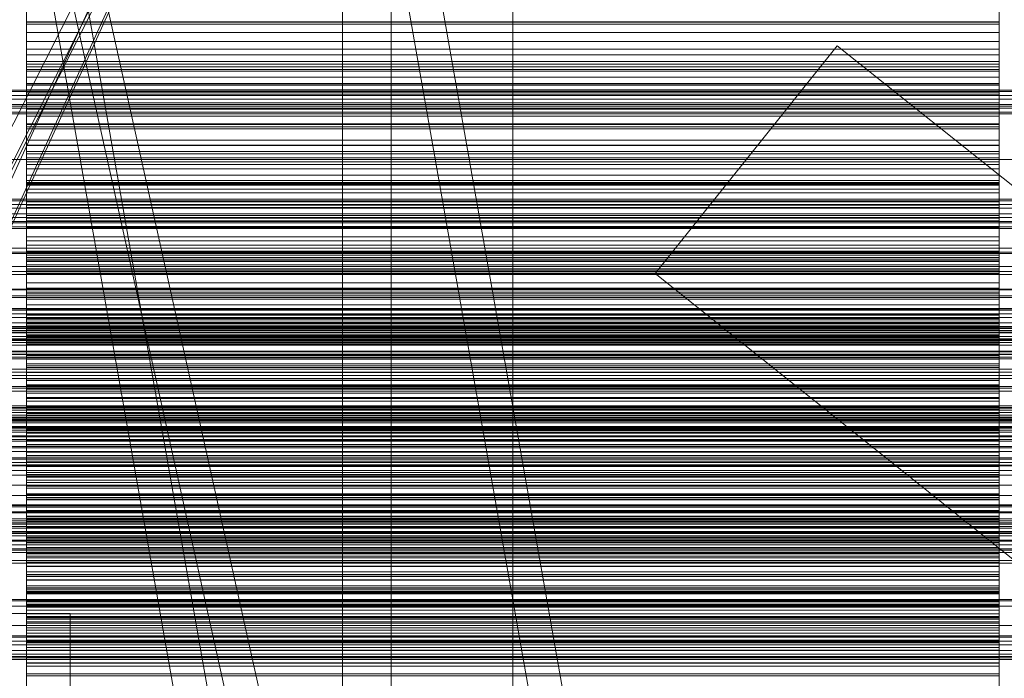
# Model space of a CAD drawing. Header units: millimetres. Extents: x -4738 to 65662, y -68080 to 6847.
# Tile 302 of 656: x 549 to 751, y -34610 to -34474. Entities that reach past the tile are written whole.
import ezdxf

# ---------------------------------------------------------------- set-up
doc = ezdxf.new("R2010")
doc.units = ezdxf.units.MM
for name, color, linetype, lineweight in [('COTAS_O', 1, 'Continuous', 0), ('COTAS_P', 1, 'Continuous', 0), ('frontal_briquetadora', 7, 'Continuous', 0), ('frontal_C02', 7, 'Continuous', 0), ('frontal_C03', 7, 'Continuous', 0), ('frontal_mezcladora', 7, 'Continuous', 0), ('frontal_secador', 7, 'Continuous', 0), ('frontal_tolva', 7, 'Continuous', 0), ('frontal_tolva-C01', 7, 'Continuous', 0)]:
    doc.layers.add(name, color=color, linetype=linetype, lineweight=lineweight)
doc.dimstyles.new('R19_100', dxfattribs={"dimtxt": 250, "dimasz": 150, "dimexe": 150, "dimexo": 80, "dimgap": 100, "dimtad": 1, "dimtih": 1, "dimtoh": 1, "dimdsep": 46, "dimcen": 0.09, "dimadec": 0, "dimazin": 0, "dimtfac": 1, "dimtdec": 4, "dimtofl": 0, "dimtmove": 0, "dimatfit": 3, "dimfxl": 1, "dimtolj": 1, "dimtzin": 0, "dimarcsym": 0})

# ---------------------------------------------------------------- blocks, each defined once
blk = doc.blocks.new('DIM_R31_49')
at = {"layer": 'COTAS_P'}
for p, q in [((-150, -32300), (550, -32300)), ((550, -32300), (505, -32450)), ((550, -34900), (550, -32300)), ((550, -32300), (595, -32450)), ((550, -34900), (505, -34750)), ((550, -34900), (595, -34750)), ((-150, -34900), (550, -34900))]:
    blk.add_line(p, q, dxfattribs=at)
blk.add_text('2600 P', height=250, rotation=90, dxfattribs=at).set_placement((450, -33600))
blk = doc.blocks.new('DIM_R31_52')
at = {"layer": 'COTAS_O'}
for p, q in [((-650, -34200), (-500, -34155)), ((650, -34200), (500, -34155)), ((-650, -34900), (-650, -34200)), ((-650, -34200), (650, -34200)), ((-650, -34200), (-500, -34245)), ((650, -34200), (500, -34245)), ((650, -34900), (650, -34200))]:
    blk.add_line(p, q, dxfattribs=at)
blk.add_text('1300 O', height=250, dxfattribs=at).set_placement((0, -34100))

msp = doc.modelspace()

# ---------------------------------------------------------------- linework, layer by layer
at = {"layer": 'frontal_briquetadora'}
for p, q in [((550, -34475.151), (550, -34460.96)), ((750, -34475.151), (750, -34460.96)), ((550, -34474.612), (550, -34466.598)), ((750, -34474.612), (750, -34466.598)), ((550, -34468.368), (550, -34476.816)), ((750, -34468.368), (750, -34476.816)), ((550, -34470.352), (550, -34481.428)), ((550, -34470.774), (550, -34484.819)), ((550, -34470.903), (550, -34474.725)), ((750, -34470.352), (750, -34481.428)), ((750, -34470.774), (750, -34484.819)), ((750, -34470.903), (750, -34474.725)), ((550, -34483.346), (550, -34472.72)), ((750, -34483.346), (750, -34472.72)), ((550, -34473.128), (550, -34487.34)), ((550, -34484.762), (550, -34474.612)), ((550, -34474.612), (750, -34474.612)), ((750, -34474.725), (550, -34474.725)), ((550, -34474.725), (550, -34478.701)), ((750, -34473.128), (750, -34487.34)), ((750, -34484.762), (750, -34474.612)), ((750, -34474.725), (750, -34478.701)), ((550, -34489.222), (550, -34475.151)), ((550, -34475.151), (750, -34475.151)), ((750, -34476.816), (550, -34476.816)), ((550, -34476.816), (550, -34480.245)), ((750, -34489.222), (750, -34475.151)), ((750, -34476.816), (750, -34480.245)), ((750, -34478.701), (550, -34478.701)), ((550, -34478.701), (550, -34482.823)), ((750, -34478.701), (750, -34482.823)), ((750, -34480.245), (550, -34480.245)), ((550, -34480.245), (550, -34483.879)), ((750, -34480.245), (750, -34483.879)), ((550, -34481.428), (550, -34494.029)), ((550, -34481.428), (750, -34481.428)), ((750, -34482.823), (550, -34482.823)), ((550, -34482.823), (550, -34491.281)), ((750, -34481.428), (750, -34494.029)), ((750, -34482.823), (750, -34491.281)), ((550, -34495.609), (550, -34483.346)), ((550, -34483.346), (750, -34483.346)), ((750, -34483.879), (550, -34483.879)), ((550, -34483.879), (550, -34487.691)), ((550, -34486.034), (550, -34484.435)), ((750, -34484.435), (550, -34484.435)), ((550, -34484.435), (550, -34492.624)), ((550, -34496.657), (550, -34484.762)), ((550, -34484.762), (750, -34484.762)), ((550, -34484.819), (550, -34499.018)), ((550, -34484.819), (750, -34484.819)), ((750, -34495.609), (750, -34483.346)), ((750, -34483.879), (750, -34487.691)), ((750, -34486.034), (750, -34484.435)), ((750, -34484.435), (750, -34492.624)), ((750, -34496.657), (750, -34484.762)), ((750, -34484.819), (750, -34499.018)), ((550, -34487.426), (550, -34486.034)), ((750, -34486.034), (550, -34486.034)), ((750, -34487.426), (750, -34486.034)), ((550, -34487.34), (550, -34501.297)), ((550, -34487.34), (750, -34487.34)), ((550, -34488.634), (550, -34487.426)), ((750, -34487.426), (550, -34487.426)), ((750, -34487.691), (550, -34487.691)), ((550, -34487.691), (550, -34491.666)), ((550, -34489.674), (550, -34488.634)), ((750, -34488.634), (550, -34488.634)), ((550, -34502.634), (550, -34489.222)), ((550, -34489.222), (750, -34489.222)), ((750, -34487.34), (750, -34501.297)), ((750, -34488.634), (750, -34487.426)), ((750, -34487.691), (750, -34491.666)), ((750, -34489.674), (750, -34488.634)), ((750, -34502.634), (750, -34489.222)), ((550, -34490.554), (550, -34489.674)), ((750, -34489.674), (550, -34489.674)), ((550, -34491.281), (550, -34490.554)), ((750, -34490.554), (550, -34490.554)), ((750, -34490.554), (750, -34489.674)), ((750, -34491.281), (750, -34490.554)), ((750, -34491.281), (550, -34491.281)), ((750, -34491.666), (550, -34491.666)), ((550, -34491.666), (550, -34495.791)), ((750, -34492.624), (550, -34492.624)), ((550, -34492.624), (550, -34496.216)), ((750, -34491.666), (750, -34495.791)), ((750, -34492.624), (750, -34496.216)), ((550, -34494.029), (550, -34507.67)), ((550, -34494.029), (750, -34494.029)), ((750, -34494.029), (750, -34507.67)), ((550, -34509.038), (550, -34495.609)), ((550, -34495.609), (750, -34495.609)), ((750, -34495.791), (550, -34495.791)), ((550, -34495.791), (550, -34500.057)), ((750, -34496.216), (550, -34496.216)), ((550, -34496.216), (550, -34500.005)), ((550, -34509.842), (550, -34496.657)), ((550, -34496.657), (750, -34496.657)), ((750, -34509.038), (750, -34495.609)), ((750, -34495.791), (750, -34500.057)), ((750, -34496.216), (750, -34500.005)), ((750, -34509.842), (750, -34496.657)), ((550, -34499.018), (550, -34512.827)), ((550, -34499.018), (750, -34499.018)), ((750, -34499.018), (750, -34512.827)), ((550, -34501.818), (550, -34499.998)), ((750, -34499.998), (550, -34499.998)), ((550, -34499.998), (550, -34507.909)), ((750, -34500.005), (550, -34500.005)), ((550, -34500.005), (550, -34503.967)), ((750, -34500.057), (550, -34500.057)), ((550, -34500.057), (550, -34508.256)), ((550, -34501.297), (550, -34514.462)), ((550, -34501.297), (750, -34501.297)), ((750, -34501.818), (750, -34499.998)), ((750, -34499.998), (750, -34507.909)), ((750, -34500.005), (750, -34503.967)), ((750, -34500.057), (750, -34508.256)), ((750, -34501.297), (750, -34514.462)), ((550, -34503.438), (550, -34501.818)), ((750, -34501.818), (550, -34501.818)), ((550, -34514.871), (550, -34502.634)), ((550, -34502.634), (750, -34502.634)), ((750, -34503.438), (750, -34501.818)), ((750, -34514.871), (750, -34502.634)), ((550, -34504.88), (550, -34503.438)), ((750, -34503.438), (550, -34503.438)), ((750, -34503.967), (550, -34503.967)), ((550, -34503.967), (550, -34508.086)), ((550, -34506.158), (550, -34504.88)), ((750, -34504.88), (550, -34504.88)), ((750, -34504.88), (750, -34503.438)), ((750, -34503.967), (750, -34508.086)), ((750, -34506.158), (750, -34504.88)), ((550, -34507.281), (550, -34506.158)), ((750, -34506.158), (550, -34506.158)), ((550, -34508.256), (550, -34507.281)), ((750, -34507.281), (550, -34507.281)), ((750, -34507.281), (750, -34506.158)), ((750, -34508.256), (750, -34507.281)), ((550, -34507.67), (550, -34521.827)), ((550, -34507.67), (750, -34507.67)), ((750, -34507.909), (550, -34507.909)), ((550, -34507.909), (550, -34511.654)), ((750, -34508.086), (550, -34508.086)), ((550, -34508.086), (550, -34512.349)), ((750, -34508.256), (550, -34508.256)), ((550, -34523.116), (550, -34509.038)), ((550, -34509.038), (750, -34509.038)), ((750, -34507.67), (750, -34521.827)), ((750, -34507.909), (750, -34511.654)), ((750, -34508.086), (750, -34512.349)), ((750, -34523.116), (750, -34509.038)), ((550, -34523.808), (550, -34509.842)), ((550, -34509.842), (750, -34509.842)), ((750, -34523.808), (750, -34509.842)), ((750, -34511.654), (550, -34511.654)), ((550, -34511.654), (550, -34515.589)), ((750, -34512.349), (550, -34512.349)), ((550, -34512.349), (550, -34516.748)), ((550, -34512.827), (550, -34525.713)), ((550, -34512.827), (750, -34512.827)), ((750, -34511.654), (750, -34515.589)), ((750, -34512.349), (750, -34516.748)), ((750, -34512.827), (750, -34525.713)), ((550, -34514.462), (550, -34526.329)), ((550, -34514.462), (750, -34514.462)), ((550, -34525.463), (550, -34514.871)), ((550, -34514.871), (750, -34514.871)), ((550, -34517.055), (550, -34515.018)), ((750, -34515.018), (550, -34515.018)), ((550, -34515.018), (550, -34522.632)), ((750, -34514.462), (750, -34526.329)), ((750, -34525.463), (750, -34514.871)), ((750, -34517.055), (750, -34515.018)), ((750, -34515.018), (750, -34522.632)), ((750, -34515.589), (550, -34515.589)), ((550, -34515.589), (550, -34519.691)), ((750, -34516.748), (550, -34516.748)), ((550, -34516.748), (550, -34524.669)), ((550, -34518.899), (550, -34517.055)), ((750, -34517.055), (550, -34517.055)), ((750, -34515.589), (750, -34519.691)), ((750, -34516.748), (750, -34524.669)), ((750, -34518.899), (750, -34517.055)), ((550, -34520.571), (550, -34518.899)), ((750, -34518.899), (550, -34518.899)), ((750, -34520.571), (750, -34518.899)), ((750, -34519.691), (550, -34519.691)), ((550, -34519.691), (550, -34523.944)), ((550, -34522.085), (550, -34520.571)), ((750, -34520.571), (550, -34520.571)), ((750, -34519.691), (750, -34523.944)), ((750, -34522.085), (750, -34520.571)), ((550, -34521.827), (550, -34535.957)), ((550, -34521.827), (750, -34521.827)), ((550, -34523.448), (550, -34522.085)), ((750, -34522.085), (550, -34522.085)), ((750, -34522.632), (550, -34522.632)), ((550, -34522.632), (550, -34526.521)), ((550, -34537.304), (550, -34523.116)), ((550, -34523.116), (750, -34523.116)), ((550, -34524.669), (550, -34523.448)), ((750, -34523.448), (550, -34523.448)), ((750, -34521.827), (750, -34535.957)), ((750, -34523.448), (750, -34522.085)), ((750, -34522.632), (750, -34526.521)), ((750, -34537.304), (750, -34523.116)), ((750, -34524.669), (750, -34523.448)), ((550, -34538.02), (550, -34523.808)), ((550, -34523.808), (750, -34523.808)), ((750, -34523.944), (550, -34523.944)), ((550, -34523.944), (550, -34528.335)), ((750, -34524.669), (550, -34524.669)), ((550, -34530.292), (550, -34525.463)), ((550, -34525.463), (750, -34525.463)), ((750, -34538.02), (750, -34523.808)), ((750, -34523.944), (750, -34528.335)), ((750, -34530.292), (750, -34525.463)), ((550, -34525.713), (550, -34537.182)), ((550, -34525.713), (750, -34525.713)), ((550, -34526.329), (550, -34536.443)), ((550, -34526.329), (750, -34526.329)), ((750, -34526.521), (550, -34526.521)), ((550, -34526.521), (550, -34530.594)), ((750, -34525.713), (750, -34537.182)), ((750, -34526.329), (750, -34536.443)), ((750, -34526.521), (750, -34530.594)), ((750, -34528.335), (550, -34528.335)), ((550, -34528.335), (550, -34532.857)), ((550, -34531.709), (550, -34529.46)), ((750, -34529.46), (550, -34529.46)), ((550, -34529.46), (550, -34536.758)), ((750, -34528.335), (750, -34532.857)), ((750, -34531.709), (750, -34529.46)), ((750, -34529.46), (750, -34536.758)), ((550, -34535.006), (550, -34530.292)), ((550, -34530.292), (750, -34530.292)), ((750, -34530.594), (550, -34530.594)), ((550, -34530.594), (550, -34534.826)), ((550, -34533.773), (550, -34531.709)), ((750, -34531.709), (550, -34531.709)), ((750, -34535.006), (750, -34530.292)), ((750, -34530.594), (750, -34534.826)), ((750, -34533.773), (750, -34531.709)), ((750, -34532.857), (550, -34532.857)), ((550, -34532.857), (550, -34540.48)), ((550, -34535.671), (550, -34533.773)), ((750, -34533.773), (550, -34533.773)), ((750, -34532.857), (750, -34540.48)), ((750, -34535.671), (750, -34533.773)), ((750, -34534.826), (550, -34534.826)), ((550, -34534.826), (550, -34539.202)), ((550, -34539.602), (550, -34535.006)), ((550, -34535.006), (750, -34535.006)), ((550, -34537.416), (550, -34535.671)), ((750, -34535.671), (550, -34535.671)), ((750, -34534.826), (750, -34539.202)), ((750, -34539.602), (750, -34535.006)), ((750, -34537.416), (750, -34535.671)), ((550, -34535.957), (550, -34549.515)), ((550, -34535.957), (750, -34535.957)), ((550, -34536.443), (550, -34541.003)), ((550, -34536.443), (750, -34536.443)), ((750, -34536.758), (550, -34536.758)), ((550, -34536.758), (550, -34540.783)), ((550, -34537.182), (550, -34546.794)), ((550, -34537.182), (750, -34537.182)), ((550, -34551.056), (550, -34537.304)), ((550, -34537.304), (750, -34537.304)), ((550, -34539.017), (550, -34537.416)), ((750, -34537.416), (550, -34537.416)), ((750, -34535.957), (750, -34549.515)), ((750, -34536.443), (750, -34541.003)), ((750, -34536.758), (750, -34540.783)), ((750, -34537.182), (750, -34546.794)), ((750, -34551.056), (750, -34537.304)), ((750, -34539.017), (750, -34537.416)), ((550, -34551.931), (550, -34538.02)), ((550, -34538.02), (750, -34538.02)), ((550, -34540.48), (550, -34539.017)), ((750, -34539.017), (550, -34539.017)), ((750, -34539.202), (550, -34539.202)), ((550, -34539.202), (550, -34543.711)), ((550, -34544.079), (550, -34539.602)), ((550, -34539.602), (750, -34539.602)), ((750, -34551.931), (750, -34538.02)), ((750, -34540.48), (750, -34539.017)), ((750, -34539.202), (750, -34543.711)), ((750, -34544.079), (750, -34539.602)), ((750, -34540.48), (550, -34540.48)), ((750, -34540.783), (550, -34540.783)), ((550, -34540.783), (550, -34544.982)), ((550, -34541.003), (550, -34545.442)), ((550, -34541.003), (750, -34541.003)), ((750, -34540.783), (750, -34544.982)), ((750, -34541.003), (750, -34545.442)), ((550, -34545.745), (550, -34543.29)), ((750, -34543.29), (550, -34543.29)), ((550, -34543.29), (550, -34550.254)), ((750, -34543.711), (550, -34543.711)), ((550, -34543.711), (550, -34548.345)), ((750, -34545.745), (750, -34543.29)), ((750, -34543.29), (750, -34550.254)), ((750, -34543.711), (750, -34548.345)), ((550, -34548.434), (550, -34544.079)), ((550, -34544.079), (750, -34544.079)), ((750, -34544.982), (550, -34544.982)), ((550, -34544.982), (550, -34549.334)), ((550, -34545.442), (550, -34549.76)), ((550, -34545.442), (750, -34545.442)), ((550, -34548.023), (550, -34545.745)), ((750, -34545.745), (550, -34545.745)), ((750, -34548.434), (750, -34544.079)), ((750, -34544.982), (750, -34549.334)), ((750, -34545.442), (750, -34549.76)), ((750, -34548.023), (750, -34545.745)), ((550, -34546.794), (550, -34551.073)), ((550, -34546.794), (750, -34546.794)), ((750, -34546.794), (750, -34551.073)), ((550, -34550.143), (550, -34548.023)), ((750, -34548.023), (550, -34548.023)), ((750, -34548.345), (550, -34548.345)), ((550, -34548.345), (550, -34555.652)), ((550, -34552.666), (550, -34548.434)), ((550, -34548.434), (750, -34548.434)), ((750, -34549.334), (550, -34549.334)), ((550, -34549.334), (550, -34553.824)), ((550, -34549.515), (550, -34561.982)), ((550, -34549.515), (750, -34549.515)), ((550, -34549.76), (550, -34553.953)), ((550, -34549.76), (750, -34549.76)), ((750, -34550.143), (750, -34548.023)), ((750, -34548.345), (750, -34555.652)), ((750, -34552.666), (750, -34548.434)), ((750, -34549.334), (750, -34553.824)), ((750, -34549.515), (750, -34561.982)), ((750, -34549.76), (750, -34553.953)), ((550, -34552.116), (550, -34550.143)), ((750, -34550.143), (550, -34550.143)), ((750, -34550.254), (550, -34550.254)), ((550, -34550.254), (550, -34554.404)), ((550, -34563.842), (550, -34551.056)), ((550, -34551.056), (750, -34551.056)), ((550, -34551.073), (550, -34555.227)), ((550, -34551.073), (750, -34551.073)), ((550, -34565.006), (550, -34551.931)), ((550, -34551.931), (750, -34551.931)), ((750, -34552.116), (750, -34550.143)), ((750, -34550.254), (750, -34554.404)), ((750, -34563.842), (750, -34551.056)), ((750, -34551.073), (750, -34555.227)), ((750, -34565.006), (750, -34551.931)), ((550, -34553.95), (550, -34552.116)), ((750, -34552.116), (550, -34552.116)), ((550, -34556.773), (550, -34552.666)), ((550, -34552.666), (750, -34552.666)), ((750, -34553.824), (550, -34553.824)), ((550, -34553.824), (550, -34558.44)), ((550, -34555.652), (550, -34553.95)), ((550, -34553.953), (550, -34558.02)), ((550, -34553.953), (750, -34553.953)), ((750, -34553.95), (750, -34552.116)), ((750, -34556.773), (750, -34552.666)), ((750, -34553.824), (750, -34558.44)), ((750, -34555.652), (750, -34553.95)), ((750, -34553.953), (750, -34558.02)), ((750, -34554.404), (550, -34554.404)), ((550, -34554.404), (550, -34558.721)), ((550, -34555.227), (550, -34559.255)), ((550, -34555.227), (750, -34555.227)), ((750, -34555.652), (550, -34555.652)), ((750, -34554.404), (750, -34558.721)), ((750, -34555.227), (750, -34559.255)), ((550, -34559.129), (550, -34556.473)), ((750, -34556.473), (550, -34556.473)), ((550, -34556.473), (550, -34563.087)), ((550, -34560.752), (550, -34556.773)), ((550, -34556.773), (750, -34556.773)), ((550, -34558.02), (550, -34561.96)), ((550, -34558.02), (750, -34558.02)), ((750, -34559.129), (750, -34556.473)), ((750, -34556.473), (750, -34563.087)), ((750, -34560.752), (750, -34556.773)), ((750, -34558.02), (750, -34561.96)), ((750, -34558.44), (550, -34558.44)), ((550, -34558.44), (550, -34563.174)), ((750, -34558.721), (550, -34558.721)), ((550, -34558.721), (550, -34563.182)), ((550, -34561.616), (550, -34559.129)), ((750, -34559.129), (550, -34559.129)), ((550, -34559.255), (550, -34563.155)), ((550, -34559.255), (750, -34559.255)), ((750, -34558.44), (750, -34563.174)), ((750, -34558.721), (750, -34563.182)), ((750, -34561.616), (750, -34559.129)), ((750, -34559.255), (750, -34563.155)), ((550, -34564.603), (550, -34560.752)), ((550, -34560.752), (750, -34560.752)), ((550, -34563.952), (550, -34561.616)), ((750, -34561.616), (550, -34561.616)), ((550, -34561.96), (550, -34565.77)), ((550, -34561.96), (750, -34561.96)), ((550, -34561.982), (550, -34572.878)), ((550, -34561.982), (750, -34561.982)), ((750, -34564.603), (750, -34560.752)), ((750, -34563.952), (750, -34561.616)), ((750, -34561.96), (750, -34565.77)), ((750, -34561.982), (750, -34572.878)), ((750, -34563.087), (550, -34563.087)), ((550, -34563.087), (550, -34567.352)), ((550, -34563.155), (550, -34566.924)), ((550, -34563.155), (750, -34563.155)), ((750, -34563.174), (550, -34563.174)), ((550, -34563.174), (550, -34570.147)), ((750, -34563.182), (550, -34563.182)), ((550, -34563.182), (550, -34567.774)), ((550, -34575.173), (550, -34563.842)), ((550, -34563.842), (750, -34563.842)), ((550, -34566.148), (550, -34563.952)), ((750, -34563.952), (550, -34563.952)), ((750, -34563.087), (750, -34567.352)), ((750, -34563.155), (750, -34566.924)), ((750, -34563.174), (750, -34570.147)), ((750, -34563.182), (750, -34567.774)), ((750, -34575.173), (750, -34563.842)), ((750, -34566.148), (750, -34563.952)), ((550, -34568.322), (550, -34564.603)), ((550, -34564.603), (750, -34564.603)), ((550, -34576.744), (550, -34565.006)), ((550, -34565.006), (750, -34565.006)), ((550, -34565.77), (550, -34569.449)), ((550, -34565.77), (750, -34565.77)), ((550, -34568.211), (550, -34566.148)), ((750, -34566.148), (550, -34566.148)), ((750, -34568.322), (750, -34564.603)), ((750, -34576.744), (750, -34565.006)), ((750, -34565.77), (750, -34569.449)), ((750, -34568.211), (750, -34566.148)), ((550, -34566.924), (550, -34570.562)), ((550, -34566.924), (750, -34566.924)), ((750, -34567.352), (550, -34567.352)), ((550, -34567.352), (550, -34571.776)), ((750, -34567.774), (550, -34567.774)), ((550, -34567.774), (550, -34572.486)), ((550, -34570.147), (550, -34568.211)), ((750, -34568.211), (550, -34568.211)), ((750, -34566.924), (750, -34570.562)), ((750, -34567.352), (750, -34571.776)), ((750, -34567.774), (750, -34572.486)), ((750, -34570.147), (750, -34568.211)), ((550, -34571.91), (550, -34568.322)), ((550, -34568.322), (750, -34568.322)), ((550, -34571.828), (550, -34568.977)), ((750, -34568.977), (550, -34568.977)), ((550, -34568.977), (550, -34575.226)), ((550, -34569.449), (550, -34572.994)), ((550, -34569.449), (750, -34569.449)), ((750, -34570.147), (550, -34570.147)), ((750, -34571.91), (750, -34568.322)), ((750, -34571.828), (750, -34568.977)), ((750, -34568.977), (750, -34575.226)), ((750, -34569.449), (750, -34572.994)), ((550, -34570.562), (550, -34574.066)), ((550, -34570.562), (750, -34570.562)), ((750, -34571.776), (550, -34571.776)), ((550, -34571.776), (550, -34576.336)), ((550, -34574.518), (550, -34571.828)), ((750, -34571.828), (550, -34571.828)), ((550, -34575.363), (550, -34571.91)), ((550, -34571.91), (750, -34571.91)), ((750, -34570.562), (750, -34574.066)), ((750, -34571.776), (750, -34576.336)), ((750, -34574.518), (750, -34571.828)), ((750, -34575.363), (750, -34571.91)), ((750, -34572.486), (550, -34572.486)), ((550, -34572.486), (550, -34577.309)), ((550, -34572.878), (550, -34581.784)), ((550, -34572.878), (750, -34572.878)), ((550, -34572.994), (550, -34576.406)), ((550, -34572.994), (750, -34572.994)), ((550, -34574.066), (550, -34577.435)), ((550, -34574.066), (750, -34574.066)), ((750, -34572.486), (750, -34577.309)), ((750, -34572.878), (750, -34581.784)), ((750, -34572.994), (750, -34576.406)), ((750, -34574.066), (750, -34577.435)), ((550, -34577.065), (550, -34574.518)), ((750, -34574.518), (550, -34574.518)), ((550, -34584.611), (550, -34575.173)), ((550, -34575.173), (750, -34575.173)), ((750, -34575.226), (550, -34575.226)), ((550, -34575.226), (550, -34579.596)), ((550, -34578.68), (550, -34575.363)), ((550, -34575.363), (750, -34575.363)), ((750, -34577.065), (750, -34574.518)), ((750, -34584.611), (750, -34575.173)), ((750, -34575.226), (750, -34579.596)), ((750, -34578.68), (750, -34575.363)), ((750, -34576.336), (550, -34576.336)), ((550, -34576.336), (550, -34581.019)), ((550, -34576.406), (550, -34579.681)), ((550, -34576.406), (750, -34576.406)), ((550, -34586.693), (550, -34576.744)), ((550, -34576.744), (750, -34576.744)), ((550, -34579.478), (550, -34577.065)), ((750, -34577.065), (550, -34577.065)), ((750, -34577.309), (550, -34577.309)), ((550, -34577.309), (550, -34583.932)), ((550, -34577.435), (550, -34580.668)), ((550, -34577.435), (750, -34577.435)), ((750, -34576.336), (750, -34581.019)), ((750, -34576.406), (750, -34579.681)), ((750, -34586.693), (750, -34576.744)), ((750, -34579.478), (750, -34577.065)), ((750, -34577.309), (750, -34583.932)), ((750, -34577.435), (750, -34580.668)), ((550, -34581.86), (550, -34578.68)), ((550, -34578.68), (750, -34578.68)), ((550, -34581.766), (550, -34579.478)), ((750, -34579.478), (550, -34579.478)), ((750, -34579.596), (550, -34579.596)), ((550, -34579.596), (550, -34584.116)), ((550, -34579.681), (550, -34582.818)), ((550, -34579.681), (750, -34579.681)), ((750, -34581.86), (750, -34578.68)), ((750, -34581.766), (750, -34579.478)), ((750, -34579.596), (750, -34584.116)), ((750, -34579.681), (750, -34582.818)), ((550, -34580.668), (550, -34583.763)), ((550, -34580.668), (750, -34580.668)), ((550, -34583.812), (550, -34580.774)), ((750, -34580.774), (550, -34580.774)), ((550, -34580.774), (550, -34586.641)), ((750, -34581.019), (550, -34581.019)), ((550, -34581.019), (550, -34585.815)), ((550, -34583.932), (550, -34581.766)), ((750, -34581.766), (550, -34581.766)), ((550, -34581.784), (550, -34588.358)), ((550, -34581.784), (750, -34581.784)), ((550, -34584.902), (550, -34581.86)), ((550, -34581.86), (750, -34581.86)), ((750, -34580.668), (750, -34583.763)), ((750, -34583.812), (750, -34580.774)), ((750, -34580.774), (750, -34586.641)), ((750, -34581.019), (750, -34585.815)), ((750, -34583.932), (750, -34581.766)), ((750, -34581.784), (750, -34588.358)), ((750, -34584.902), (750, -34581.86)), ((550, -34582.818), (550, -34585.817)), ((550, -34582.818), (750, -34582.818)), ((550, -34583.763), (550, -34586.718)), ((550, -34583.763), (750, -34583.763)), ((550, -34586.698), (550, -34583.812)), ((750, -34583.812), (550, -34583.812)), ((750, -34583.932), (550, -34583.932)), ((750, -34584.116), (550, -34584.116)), ((550, -34584.116), (550, -34588.763)), ((750, -34582.818), (750, -34585.817)), ((750, -34583.763), (750, -34586.718)), ((750, -34586.698), (750, -34583.812)), ((750, -34584.116), (750, -34588.763)), ((550, -34591.796), (550, -34584.611)), ((550, -34584.611), (750, -34584.611)), ((550, -34587.804), (550, -34584.902)), ((550, -34584.902), (750, -34584.902)), ((750, -34585.815), (550, -34585.815)), ((550, -34585.815), (550, -34590.716)), ((550, -34585.817), (550, -34588.675)), ((550, -34585.817), (750, -34585.817)), ((750, -34591.796), (750, -34584.611)), ((750, -34587.804), (750, -34584.902)), ((750, -34585.815), (750, -34590.716)), ((750, -34585.817), (750, -34588.675)), ((750, -34586.641), (550, -34586.641)), ((550, -34586.641), (550, -34591.107)), ((550, -34594.471), (550, -34586.693)), ((550, -34586.693), (750, -34586.693)), ((550, -34589.45), (550, -34586.698)), ((750, -34586.698), (550, -34586.698)), ((550, -34586.718), (550, -34589.532)), ((550, -34586.718), (750, -34586.718)), ((550, -34592.065), (550, -34587.804)), ((550, -34587.804), (750, -34587.804)), ((550, -34588.358), (550, -34592.348)), ((550, -34588.358), (750, -34588.358)), ((750, -34586.641), (750, -34591.107)), ((750, -34594.471), (750, -34586.693)), ((750, -34589.45), (750, -34586.698)), ((750, -34586.718), (750, -34589.532)), ((750, -34592.065), (750, -34587.804)), ((750, -34588.358), (750, -34592.348)), ((550, -34588.675), (550, -34591.391)), ((550, -34588.675), (750, -34588.675)), ((750, -34588.763), (550, -34588.763)), ((550, -34588.763), (550, -34593.526)), ((550, -34592.075), (550, -34589.45)), ((750, -34589.45), (550, -34589.45)), ((550, -34589.532), (550, -34592.205)), ((550, -34589.532), (750, -34589.532)), ((750, -34588.675), (750, -34591.391)), ((750, -34588.763), (750, -34593.526)), ((750, -34592.075), (750, -34589.45)), ((750, -34589.532), (750, -34592.205)), ((750, -34590.716), (550, -34590.716)), ((550, -34590.716), (550, -34596.972)), ((750, -34591.107), (550, -34591.107)), ((550, -34591.107), (550, -34595.711)), ((550, -34591.391), (550, -34593.965)), ((550, -34591.391), (750, -34591.391)), ((550, -34596.45), (550, -34591.796)), ((550, -34591.796), (750, -34591.796)), ((550, -34595.052), (550, -34591.834)), ((750, -34591.834), (550, -34591.834)), ((550, -34591.834), (550, -34597.306)), ((550, -34593.599), (550, -34592.065)), ((550, -34592.065), (750, -34592.065)), ((550, -34594.581), (550, -34592.075)), ((750, -34592.075), (550, -34592.075)), ((550, -34592.205), (550, -34594.734)), ((550, -34592.205), (750, -34592.205)), ((550, -34592.348), (550, -34593.599)), ((550, -34592.348), (750, -34592.348)), ((750, -34590.716), (750, -34596.972)), ((750, -34591.107), (750, -34595.711)), ((750, -34591.391), (750, -34593.965)), ((750, -34596.45), (750, -34591.796)), ((750, -34595.052), (750, -34591.834)), ((750, -34591.834), (750, -34597.306)), ((750, -34593.599), (750, -34592.065)), ((750, -34594.581), (750, -34592.075)), ((750, -34592.205), (750, -34594.734)), ((750, -34592.348), (750, -34593.599)), ((750, -34593.526), (550, -34593.526)), ((550, -34593.526), (550, -34598.395)), ((550, -34593.599), (750, -34593.599)), ((550, -34593.965), (550, -34597.556)), ((550, -34593.965), (750, -34593.965)), ((550, -34599.778), (550, -34594.471)), ((550, -34594.471), (750, -34594.471)), ((750, -34593.526), (750, -34598.395)), ((750, -34593.965), (750, -34597.556)), ((750, -34599.778), (750, -34594.471)), ((550, -34596.972), (550, -34594.581)), ((750, -34594.581), (550, -34594.581)), ((550, -34594.734), (550, -34597.118)), ((550, -34594.734), (750, -34594.734)), ((550, -34598.128), (550, -34595.052)), ((750, -34595.052), (550, -34595.052)), ((750, -34595.711), (550, -34595.711)), ((550, -34595.711), (550, -34600.435)), ((550, -34598.395), (550, -34596.45)), ((550, -34596.45), (750, -34596.45)), ((750, -34596.972), (750, -34594.581)), ((750, -34594.734), (750, -34597.118)), ((750, -34598.128), (750, -34595.052)), ((750, -34595.711), (750, -34600.435)), ((750, -34598.395), (750, -34596.45)), ((750, -34596.972), (550, -34596.972)), ((550, -34597.118), (550, -34599.358)), ((550, -34597.118), (750, -34597.118)), ((750, -34597.306), (550, -34597.306)), ((550, -34597.306), (550, -34601.855)), ((550, -34597.556), (550, -34598.395)), ((550, -34597.556), (750, -34597.556)), ((550, -34601.077), (550, -34598.128)), ((750, -34598.128), (550, -34598.128)), ((550, -34598.395), (750, -34598.395)), ((550, -34598.395), (550, -34603.362)), ((750, -34597.118), (750, -34599.358)), ((750, -34597.306), (750, -34601.855)), ((750, -34597.556), (750, -34598.395)), ((750, -34601.077), (750, -34598.128)), ((750, -34598.395), (750, -34603.362)), ((550, -34599.358), (550, -34602.27)), ((550, -34599.358), (750, -34599.358)), ((550, -34602.412), (550, -34599.778)), ((550, -34599.778), (750, -34599.778)), ((750, -34600.435), (550, -34600.435)), ((550, -34600.435), (550, -34605.266)), ((750, -34599.358), (750, -34602.27)), ((750, -34602.412), (750, -34599.778)), ((750, -34600.435), (750, -34605.266)), ((550, -34603.908), (550, -34601.077)), ((750, -34601.077), (550, -34601.077)), ((750, -34601.855), (550, -34601.855)), ((550, -34601.855), (550, -34606.533)), ((550, -34605.521), (550, -34602.131)), ((750, -34602.131), (550, -34602.131)), ((550, -34602.131), (550, -34607.194)), ((550, -34602.27), (550, -34602.412)), ((550, -34602.27), (750, -34602.27)), ((550, -34602.412), (750, -34602.412)), ((750, -34603.908), (750, -34601.077)), ((750, -34601.855), (750, -34606.533)), ((750, -34605.521), (750, -34602.131)), ((750, -34602.131), (750, -34607.194)), ((750, -34602.27), (750, -34602.412)), ((750, -34603.362), (550, -34603.362)), ((550, -34603.362), (550, -34609.237)), ((550, -34606.627), (550, -34603.908)), ((750, -34603.908), (550, -34603.908)), ((750, -34603.362), (750, -34609.237)), ((750, -34606.627), (750, -34603.908)), ((750, -34605.266), (550, -34605.266)), ((550, -34605.266), (550, -34610.196)), ((550, -34608.779), (550, -34605.521)), ((750, -34605.521), (550, -34605.521)), ((750, -34606.533), (550, -34606.533)), ((550, -34606.533), (550, -34611.322)), ((550, -34609.237), (550, -34606.627)), ((750, -34606.627), (550, -34606.627)), ((750, -34605.266), (750, -34610.196)), ((750, -34608.779), (750, -34605.521)), ((750, -34606.533), (750, -34611.322)), ((750, -34609.237), (750, -34606.627)), ((750, -34607.194), (550, -34607.194)), ((550, -34607.194), (550, -34611.817)), ((750, -34607.194), (750, -34611.817)), ((550, -34611.92), (550, -34608.779)), ((750, -34608.779), (550, -34608.779)), ((750, -34609.237), (550, -34609.237)), ((750, -34611.92), (750, -34608.779))]:
    msp.add_line(p, q, dxfattribs=at)
at = {"layer": 'frontal_C02'}
for p, q in [((820, -35975), (390, -33530.372)), ((827, -35975), (397, -33530.372)), ((893, -35975), (463, -33530.372)), ((900, -35975), (470, -33530.372)), ((893, -35975), (463, -34035.57)), ((900, -35975), (470, -34035.57)), ((-559, -34596.399), (559, -34596.399)), ((559, -34638.399), (559, -34596.399))]:
    msp.add_line(p, q, dxfattribs=at)
at = {"layer": 'frontal_C03'}
for p, q in [((1250, -34488.678), (-1250, -34488.678)), ((1250, -34488.994), (-1250, -34488.994)), ((1250, -34489.788), (-1250, -34489.788)), ((-1250, -34490.552), (1250, -34490.552)), ((1250, -34491.675), (-1250, -34491.675)), ((1250, -34492.439), (-1250, -34492.439)), ((1250, -34493.233), (-1250, -34493.233)), ((1250, -34493.55), (-1250, -34493.55)), ((1250, -34511.135), (-1250, -34511.135)), ((1250, -34511.452), (-1250, -34511.452)), ((1250, -34512.246), (-1250, -34512.246)), ((-1250, -34513.01), (1250, -34513.01)), ((1250, -34514.133), (-1250, -34514.133)), ((1250, -34514.897), (-1250, -34514.897)), ((1250, -34515.691), (-1250, -34515.691)), ((1250, -34516.007), (-1250, -34516.007)), ((1250, -34516.796), (-1250, -34516.796)), ((1250, -34517.172), (-1250, -34517.172)), ((1250, -34521.224), (-1250, -34521.224)), ((1250, -34522.296), (-1250, -34522.296)), ((1250, -34529.782), (-1250, -34529.782)), ((1250, -34531.387), (-1250, -34531.387)), ((1250, -34533.593), (-1250, -34533.593)), ((1250, -34533.909), (-1250, -34533.909)), ((1250, -34534.703), (-1250, -34534.703)), ((-1250, -34535.467), (1250, -34535.467)), ((1250, -34536.59), (-1250, -34536.59)), ((1250, -34537.355), (-1250, -34537.355)), ((1496, -34538.493), (-1496, -34538.493)), ((1496, -34538.61), (-1496, -34538.61)), ((1250, -34538.149), (-1250, -34538.149)), ((1250, -34538.465), (-1250, -34538.465)), ((1496, -34539.876), (-1496, -34539.876)), ((1496, -34540.211), (-1496, -34540.211)), ((-1250, -34541.168), (1250, -34541.168)), ((1496, -34542.551), (-1496, -34542.551)), ((1496, -34543.052), (-1496, -34543.052)), ((1250, -34543.061), (-1250, -34543.061)), ((-1496, -34546.109), (1496, -34546.109)), ((1496, -34546.701), (-1496, -34546.701)), ((1496, -34550.009), (-1496, -34550.009)), ((1496, -34550.601), (-1496, -34550.601)), ((1496, -34553.657), (-1496, -34553.657)), ((1250, -34553.649), (-1250, -34553.649)), ((1496, -34554.159), (-1496, -34554.159)), ((1250, -34555.541), (-1250, -34555.541)), ((1250, -34556.05), (-1250, -34556.05)), ((1496, -34556.498), (-1496, -34556.498)), ((1496, -34556.833), (-1496, -34556.833)), ((1496, -34558.099), (-1496, -34558.099)), ((1250, -34556.367), (-1250, -34556.367)), ((1250, -34557.161), (-1250, -34557.161)), ((-1250, -34557.925), (1250, -34557.925)), ((1496, -34558.217), (-1496, -34558.217)), ((1250, -34559.048), (-1250, -34559.048)), ((1250, -34559.812), (-1250, -34559.812)), ((1250, -34560.606), (-1250, -34560.606)), ((1250, -34560.923), (-1250, -34560.923)), ((1250, -34565.323), (-1250, -34565.323)), ((1250, -34566.927), (-1250, -34566.927)), ((1250, -34574.414), (-1250, -34574.414)), ((1250, -34575.486), (-1250, -34575.486)), ((1250, -34578.508), (-1250, -34578.508)), ((1250, -34578.825), (-1250, -34578.825)), ((1250, -34579.537), (-1250, -34579.537)), ((1250, -34579.619), (-1250, -34579.619)), ((1250, -34579.914), (-1250, -34579.914)), ((-1250, -34580.383), (1250, -34580.383)), ((1250, -34581.506), (-1250, -34581.506)), ((1250, -34582.27), (-1250, -34582.27)), ((1250, -34583.064), (-1250, -34583.064)), ((1250, -34583.38), (-1250, -34583.38)), ((1250, -34600.966), (-1250, -34600.966)), ((1250, -34601.282), (-1250, -34601.282)), ((1250, -34602.076), (-1250, -34602.076)), ((-1250, -34602.84), (1250, -34602.84)), ((1250, -34603.963), (-1250, -34603.963)), ((1250, -34604.727), (-1250, -34604.727)), ((1250, -34605.521), (-1250, -34605.521)), ((1250, -34605.838), (-1250, -34605.838))]:
    msp.add_line(p, q, dxfattribs=at)
at = {"layer": 'frontal_mezcladora'}
for p, q in [((625, -34725), (625, -33700)), ((650, -34725), (650, -33700)), ((615, -34760), (615, -33730)), ((625, -34725), (625, -33730)), ((650, -34760), (650, -33730))]:
    msp.add_line(p, q, dxfattribs=at)
at = {"layer": 'frontal_secador'}
for p, q in [((-1250, -34516), (1250, -34516)), ((-1250, -34522), (1250, -34522)), ((-1250, -34525), (1250, -34525)), ((1250, -34526), (-1250, -34526)), ((-1250, -34526.659), (1250, -34526.659)), ((1250, -34529.659), (-1250, -34529.659)), ((-1250, -34531), (1250, -34531)), ((1250, -34534), (-1250, -34534)), ((-1250, -34534.728), (1250, -34534.728)), ((-1250, -34537.588), (1250, -34537.588)), ((1250, -34537.611), (-1250, -34537.611)), ((1250, -34537.728), (-1250, -34537.728)), ((-1250, -34539.387), (1250, -34539.387)), ((1250, -34539.918), (-1250, -34539.918)), ((-1250, -34540), (1250, -34540)), ((1250, -34540.588), (-1250, -34540.588)), ((1250, -34542.387), (-1250, -34542.387)), ((1250, -34543), (-1250, -34543)), ((-1250, -34543.65), (1250, -34543.65)), ((1250, -34544), (-1250, -34544)), ((1250, -34547.382), (-1250, -34547.382)), ((-1250, -34548), (1250, -34548)), ((1250, -34549.689), (-1250, -34549.689)), ((-1250, -34550), (1250, -34550)), ((1250, -34554), (-1250, -34554)), ((1250, -34554.545), (-1250, -34554.545)), ((-1250, -34555), (1250, -34555)), ((1250, -34556), (-1250, -34556)), ((1250, -34556.144), (-1250, -34556.144)), ((1250, -34556.709), (-1250, -34556.709)), ((1250, -34558.686), (-1250, -34558.686)), ((1250, -34560), (-1250, -34560)), ((1320, -34562), (-1320, -34562)), ((1250, -34562), (-1250, -34562)), ((1320, -34562.273), (-1320, -34562.273)), ((1320, -34563.072), (-1320, -34563.072)), ((1320, -34564.343), (-1320, -34564.343)), ((1320, -34566), (-1320, -34566)), ((1250, -34564.651), (-1250, -34564.651)), ((1250, -34565.859), (-1250, -34565.859)), ((-1250, -34566), (1250, -34566)), ((1320, -34567.929), (-1320, -34567.929)), ((-1320, -34570), (1320, -34570)), ((-1250, -34570), (1250, -34570)), ((1320, -34572.071), (-1320, -34572.071)), ((1320, -34574), (-1320, -34574)), ((1250, -34574.141), (-1250, -34574.141)), ((1320, -34575.657), (-1320, -34575.657)), ((1320, -34576.928), (-1320, -34576.928)), ((1320, -34577.727), (-1320, -34577.727)), ((1320, -34578), (-1320, -34578)), ((1250, -34577.285), (-1250, -34577.285)), ((1250, -34578), (-1250, -34578)), ((1250, -34581.314), (-1250, -34581.314)), ((1250, -34583.856), (-1250, -34583.856)), ((1250, -34585.455), (-1250, -34585.455)), ((1250, -34586), (-1250, -34586)), ((1360, -34593.5), (-1360, -34593.5)), ((1250, -34593.75), (-1250, -34593.75)), ((1360, -34594.863), (-1360, -34594.863)), ((1360, -34598.859), (-1360, -34598.859)), ((1360, -34605.216), (-1360, -34605.216))]:
    msp.add_line(p, q, dxfattribs=at)
at = {"layer": 'frontal_tolva'}
for p, q in [((679.267, -34526.433), (716.733, -34479.567)), ((1763.733, -35316.567), (716.733, -34479.567)), ((-1821.5, -34492), (1821.5, -34492)), ((-1821.5, -34503), (1821.5, -34503)), ((1726.267, -35363.433), (679.267, -34526.433))]:
    msp.add_line(p, q, dxfattribs=at)
at = {"layer": 'frontal_tolva-C01'}
for p, q in [((596.429, -34398.198), (221.429, -35221.585)), ((221.429, -35141.193), (596.429, -34398.198)), ((600, -34398.619), (225, -35141.614)), ((225, -35222.279), (600, -34398.891)), ((225, -35142.996), (600, -34400)), ((225, -35223.388), (600, -34400))]:
    msp.add_line(p, q, dxfattribs=at)

# ---------------------------------------------------------------- dimensions: what is measured, and where the dimension line sits
at = {"layer": 'COTAS_O'}
dim = msp.add_aligned_dim(p1=(-650, -34900), p2=(650, -34900), distance=700, text='<> O', dimstyle='R19_100', dxfattribs=at)
dim.commit()
dim.dimension.update_dxf_attribs({"geometry": 'DIM_R31_52', "text_midpoint": (0, -34200)})
at = {"layer": 'COTAS_P'}
dim = msp.add_aligned_dim(p1=(-150, -34900), p2=(-150, -32300), distance=-700, text='<> P', dimstyle='R19_100', dxfattribs=at)
dim.commit()
dim.dimension.update_dxf_attribs({"geometry": 'DIM_R31_49', "text_midpoint": (550, -33600)})

doc.saveas('drawing.dxf')
